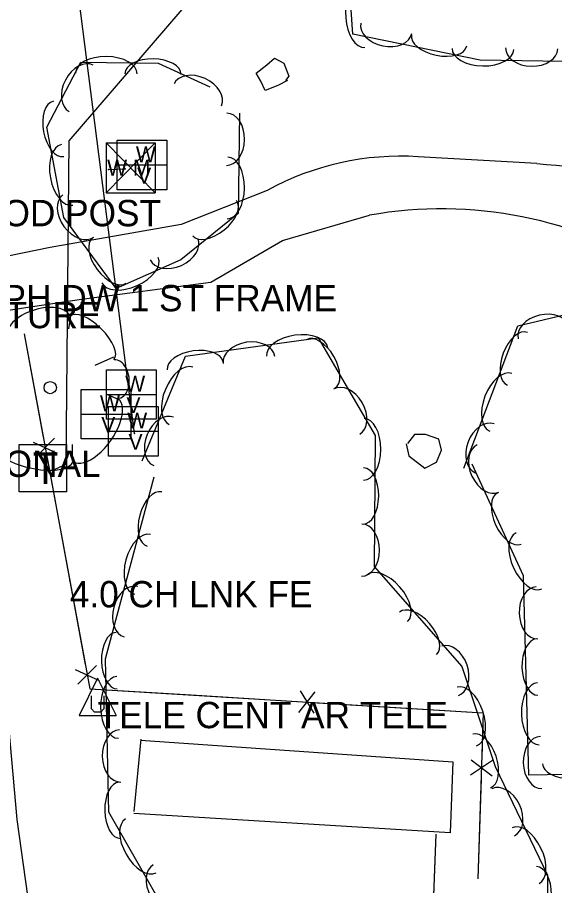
# Model space of a CAD drawing. Extents: x 954793 to 988390, y 1867850 to 1924428.
# Drawn here: x 961113.6 to 961215.7, y 1902750.2 to 1902915.2 of the extents above; entities that cross this region are included whole.
import ezdxf

# ---------------------------------------------------------------- set-up
doc = ezdxf.new("R2010")
doc.units = 0
for name, color, linetype in [('S_DITCHLINE', 7, 'Continuous'), ('S_DRIVEWAY', 7, 'Continuous'), ('S_FENCE', 7, 'Continuous'), ('S_FIBER_OPTIC_CABLE', 7, 'Continuous'), ('S_MAILBOX_ANNOT', 7, 'Continuous'), ('S_MISC_STRUCTURES', 7, 'Continuous'), ('S_MSC_PT_SYM', 7, 'Continuous'), ('S_SIGN_ANNOT', 7, 'Continuous'), ('S_SURVEY_TEXT_ANNOT', 7, 'Continuous'), ('S_TELEPHONE_UTILITIES', 7, 'Continuous'), ('S_TREE', 7, 'Continuous'), ('S_UNDERGROUND_CABLE', 7, 'Continuous'), ('S_UTILITY_POLE_ANNOT', 7, 'Continuous'), ('S_UTL_PT_SYM', 7, 'Continuous'), ('S_WATER_UTILITIES', 7, 'Continuous')]:
    doc.layers.add(name, color=color, linetype=linetype)

msp = doc.modelspace()

# ---------------------------------------------------------------- linework, layer by layer
at = {"layer": 'S_DITCHLINE'}
msp.add_lwpolyline([(961121.67, 1902704.69), (961119.65, 1902719.22), (961117.64, 1902733.76), (961115.62, 1902748.29), (961113.6, 1902762.82), (961112.07, 1902779.92), (961110.54, 1902797.02), (961106.88, 1902815.79), (961103.23, 1902834.56)], dxfattribs=at)
at = {"layer": 'S_DRIVEWAY'}
for points in [[(961212.3, 1902887.4), (961189.79, 1902888.69)], [(961161.1, 1902882.3), (961144.73, 1902875.8), (961119.86, 1902871.47), (961104.07, 1902868.23), (961091.65, 1902868.92)], [(961094.17, 1902855.11), (961097.97, 1902857.45), (961125.37, 1902861.56), (961150.39, 1902864.88), (961164, 1902872.75), (961180.5, 1902877.57)]]:
    msp.add_lwpolyline(points, dxfattribs=at)
for centre, major_axis, ratio, start_param, end_param in [((961231.46, 1903071.44), (156.21, 99.63), 0.997931, 4.041869, 4.36343), ((961186.48, 1902836.17), (-52.64, -3.99), 0.996719, 4.574219, 5.138416), ((961194.24, 1902800.64), (13.9, 76.9), 0.999992, 5.891588, 6.638799)]:
    msp.add_ellipse(centre, major_axis=major_axis, ratio=ratio, start_param=start_param, end_param=end_param, dxfattribs=at)
at = {"layer": 'S_FENCE'}
for p, q in [((961120.69, 1902835.23), (961117.19, 1902831.69)), ((961116.67, 1902834.5), (961121.21, 1902832.41)), ((961128.66, 1902792.03), (961125.15, 1902788.49)), ((961124.63, 1902791.31), (961129.17, 1902789.22)), ((961167.09, 1902783.16), (961170.19, 1902787.06)), ((961167.33, 1902787.24), (961169.95, 1902782.98)), ((961203.89, 1902773.99), (961199.71, 1902771.25)), ((961199.8, 1902774.12), (961203.8, 1902771.12))]:
    msp.add_line(p, q, dxfattribs=at)
for points in [[(961114.95, 1902855.06), (961118.57, 1902835.42)], [(961114.95, 1902855.06), (961127.39, 1902787.65), (961202.14, 1902783.05), (961201.11, 1902751.54)], [(961119.3, 1902831.5), (961122.92, 1902811.86)], [(961122.92, 1902811.86), (961126.54, 1902792.23)], [(961127.27, 1902788.3), (961127.39, 1902787.65), (961146.68, 1902786.46)], [(961146.68, 1902786.46), (961166.64, 1902785.23)], [(961170.64, 1902784.99), (961190.6, 1902783.76)], [(961190.6, 1902783.76), (961202.14, 1902783.05), (961201.86, 1902774.62)], [(961201.73, 1902770.62), (961201.11, 1902751.54)], [(961193.13, 1902760.02), (961191.35, 1902713.58)], [(961193.13, 1902760.02), (961192.36, 1902740.04)]]:
    msp.add_lwpolyline(points, dxfattribs=at)
at = {"layer": 'S_FIBER_OPTIC_CABLE'}
for p, q in [((961123.47, 1902891.73), (961157.73, 1902931.5)), ((961122.92, 1902830.3), (961123.47, 1902891.73)), ((961120.36, 1902829.17), (961122.92, 1902830.3))]:
    msp.add_line(p, q, dxfattribs=at)
at = {"layer": 'S_MISC_STRUCTURES'}
for points in [[(961164.97, 1902903.19), (961163.1, 1902902.22), (961160.72, 1902901.26), (961159.87, 1902903.04), (961159.02, 1902904.54), (961160.99, 1902906.14), (961162.47, 1902907.42), (961164.26, 1902906.48), (961165.18, 1902903.96), (961164.54, 1902903.17)], [(961187.47, 1902834.18), (961188.02, 1902831.88), (961191.06, 1902829.54), (961193.25, 1902830.68), (961194.2, 1902832.94), (961193.69, 1902835.05), (961191.14, 1902835.91), (961189.08, 1902835.92), (961187.72, 1902834.24)], [(961137.12, 1902778.09), (961135.73, 1902764.31)], [(961137.04, 1902777.9), (961196.32, 1902773.73), (961195.83, 1902760.3), (961135.74, 1902763.94)]]:
    msp.add_lwpolyline(points, dxfattribs=at)
at = {"layer": 'S_MSC_PT_SYM'}
msp.add_lwpolyline([(961123.6, 1902808.1), (961123.6, 1902808.15), (961123.6, 1902808.1), (961123.55, 1902808.1), (961123.6, 1902808.1), (961123.6, 1902808.05), (961123.6, 1902808.1), (961123.65, 1902808.1)], dxfattribs=at)
at = {"layer": 'S_TELEPHONE_UTILITIES'}
msp.add_lwpolyline([(961113.98, 1902825.05), (961113.98, 1902834.05), (961122.98, 1902834.05), (961122.98, 1902825.05)], close=True, dxfattribs=at)
at = {"layer": 'S_TREE'}
for p, q in [((961123.79, 1902858.84), (961123.33, 1902856.02)), ((961131.87, 1902850.61), (961128.38, 1902849.03)), ((961133.09, 1902842.46), (961130.71, 1902843.55)), ((961124.13, 1902830.86), (961124.13, 1902834.05))]:
    msp.add_line(p, q, dxfattribs=at)
for points in [[(961183.9, 1902935.37), (961213.59, 1902935.08), (961251.85, 1902934.75), (961287.23, 1902934.44), (961319.24, 1902929.42), (961339.5, 1902916.72), (961348, 1902878.82), (961348.06, 1902860.84), (961327.02, 1902859.93), (961309.93, 1902880.86), (961292.81, 1902901.66), (961256.27, 1902911.08), (961225.36, 1902906.65), (961201.51, 1902907.04), (961177.33, 1902911.94), (961175.76, 1902935.13), (961182.67, 1902936.84)], [(961155.83, 1902896.94), (961155.6, 1902877.93), (961144.69, 1902869.11), (961132.43, 1902863.66), (961122.45, 1902877.16), (961119.25, 1902894.27), (961125.69, 1902906.67), (961140.41, 1902906.48), (961150.22, 1902901.99)], [(961198.42, 1902829.51), (961208.72, 1902856.57), (961225.24, 1902860.5), (961239.87, 1902853.48), (961245, 1902838.71), (961241.3, 1902823.83), (961233.61, 1902814.55), (961233.52, 1902801.04), (961237.43, 1902789.7), (961235.16, 1902771.7), (961210.81, 1902771.23), (961209.77, 1902809.1), (961200.04, 1902830.28)], [(961137.34, 1902830.94), (961145.55, 1902850.81), (961170.8, 1902854.29), (961181.58, 1902835.72), (961181.39, 1902810.87), (961198.06, 1902791.87), (961204.39, 1902772.87), (961214.34, 1902752.22), (961214.24, 1902726.41), (961197.08, 1902710.32), (961170.72, 1902707.28), (961147.26, 1902735.69), (961131.02, 1902764.22), (961130.37, 1902793.33), (961139.64, 1902827.91)]]:
    msp.add_lwpolyline(points, dxfattribs=at)
msp.add_circle((961119.89, 1902844.83), 1.16, dxfattribs=at)
for centre, major_axis, ratio, start_param, end_param in [((961179.23, 1902915.31), (0.4, -5.86), 0.55008, 3.141593, 6.283185), ((961183.71, 1902913.08), (4.86, -0.98), 0.685311, 3.141593, 6.283185), ((961193.76, 1902910.78), (5.24, -1.06), 0.540699, 3.141593, 6.283185), ((961202.07, 1902909.16), (5.87, -0.1), 0.55008, 3.141593, 6.283185), ((961211.33, 1902909.26), (4.95, -0.08), 0.685311, 3.141593, 6.283185), ((961130.53, 1902904.49), (-5.87, 0.08), 0.55008, 3.141593, 6.283185), ((961139.4, 1902904.38), (-5.35, 0.07), 0.540699, 3.141593, 6.283185), ((961125.78, 1902901.68), (-2.28, -4.4), 0.685311, 3.141593, 6.283185), ((961147.89, 1902900.44), (-4.5, 2.06), 0.685311, 3.141593, 6.283185), ((961121.46, 1902893.96), (0.98, -5.25), 0.540699, 3.141593, 6.283185), ((961153.39, 1902892.01), (0.06, 4.96), 0.685311, 3.141593, 6.283185), ((961123.1, 1902885.24), (1.08, -5.77), 0.55008, 3.141593, 6.283185), ((961153.54, 1902882.75), (0.07, 5.87), 0.55008, 3.141593, 6.283185), ((961125.22, 1902877.43), (2.94, -3.99), 0.685311, 3.141593, 6.283185), ((961151.1, 1902877.02), (4.16, 3.36), 0.540699, 3.141593, 6.283185), ((961131.13, 1902868.98), (3.18, -4.3), 0.540699, 3.141593, 6.283185), ((961143.41, 1902871.15), (4.53, 2.02), 0.685311, 3.141593, 6.283185), ((961135.05, 1902867.15), (5.36, 2.39), 0.55008, 3.141593, 6.283185), ((961117.69, 1902856.35), (5.96, 1.97), 0.529943, 0, 3.141593), ((961127.84, 1902854.28), (4.14, -4.1), 0.420543, 6.283185, 9.424777), ((961213.58, 1902855.28), (-4.82, -1.15), 0.685311, 3.141593, 6.283185), ((961166.79, 1902851.59), (-5.81, -0.8), 0.55008, 3.141593, 6.283185), ((961171.24, 1902849.32), (-2.68, 4.62), 0.540699, 3.141593, 6.283185), ((961208.61, 1902850.33), (-1.9, -5), 0.540699, 3.141593, 6.283185), ((961157.65, 1902850.07), (-4.91, -0.68), 0.685311, 3.141593, 6.283185), ((961147.41, 1902848.93), (-5.3, -0.73), 0.540699, 3.141593, 6.283185), ((961132.51, 1902846.47), (0.5, -3.62), 0.646762, 0, 3.141593), ((961144.73, 1902843.27), (-2.24, -5.42), 0.55008, 3.141593, 6.283185), ((961205.46, 1902842.04), (-2.09, -5.48), 0.55008, 3.141593, 6.283185), ((961176.18, 1902840.27), (-2.49, 4.29), 0.685311, 3.141593, 6.283185), ((961128.55, 1902836.76), (-4.24, -5.98), 0.471018, 0, 3.141593), ((961141.43, 1902834.61), (-1.89, -4.58), 0.685311, 3.141593, 6.283185), ((961179.44, 1902833.12), (0.04, 5.87), 0.55008, 3.141593, 6.283185), ((961202.41, 1902833.3), (-1.76, -4.63), 0.685311, 3.141593, 6.283185), ((961116.74, 1902832.63), (7.54, -1.68), 0.405113, 3.141593, 6.283186), ((961203.04, 1902829.46), (2.07, -4.5), 0.685311, 3.141593, 6.283185), ((961179.37, 1902824.26), (0.04, 5.35), 0.540699, 3.141593, 6.283185), ((961139.67, 1902819.85), (-1.38, -5.16), 0.540699, 3.141593, 6.283185), ((961207.1, 1902819.99), (2.23, -4.86), 0.540699, 3.141593, 6.283185), ((961179.03, 1902813.96), (0.04, 4.96), 0.685311, 3.141593, 6.283185), ((961137.38, 1902811.28), (-1.52, -5.67), 0.55008, 3.141593, 6.283185), ((961210.8, 1902811.93), (2.45, -5.33), 0.55008, 3.141593, 6.283185), ((961183.88, 1902804.82), (-3.87, 4.41), 0.55008, 3.141593, 6.283185), ((961135.23, 1902802.27), (-1.28, -4.79), 0.685311, 3.141593, 6.283185), ((961212.34, 1902802.05), (0.14, -4.95), 0.685311, 3.141593, 6.283185), ((961189.73, 1902798.15), (-3.53, 4.02), 0.540699, 3.141593, 6.283185), ((961132.5, 1902792.97), (0.12, -5.35), 0.540699, 3.141593, 6.283185), ((961212.37, 1902791.75), (0.15, -5.34), 0.540699, 3.141593, 6.283185), ((961195.83, 1902791.04), (-1.57, 4.7), 0.685311, 3.141593, 6.283185), ((961132.69, 1902784.11), (0.13, -5.87), 0.55008, 3.141593, 6.283185), ((961199, 1902782.34), (-1.85, 5.57), 0.55008, 3.141593, 6.283185), ((961212.61, 1902782.89), (0.16, -5.87), 0.55008, 3.141593, 6.283185), ((961133.16, 1902774.86), (0.11, -4.95), 0.685311, 3.141593, 6.283185), ((961201.81, 1902773.92), (-1.69, 5.07), 0.540699, 3.141593, 6.283185), ((961213.12, 1902773.64), (0.14, -4.95), 0.685311, 3.141593, 6.283185), ((961218.72, 1902773.51), (5.35, 0.1), 0.540699, 3.141593, 6.283185), ((961133.13, 1902764.55), (0.12, -5.35), 0.540699, 3.141593, 6.283185), ((961205.93, 1902764.19), (-2.15, 4.46), 0.685311, 3.141593, 6.283185), ((961137.1, 1902757.81), (2.9, -5.1), 0.55008, 3.141593, 6.283185), ((961210.18, 1902755.96), (-2.55, 5.29), 0.55008, 3.141593, 6.283185), ((961141.91, 1902749.89), (2.45, -4.31), 0.685311, 3.141593, 6.283185), ((961212.2, 1902748.54), (0.02, 5.35), 0.540699, 3.141593, 6.283185)]:
    msp.add_ellipse(centre, major_axis=major_axis, ratio=ratio, start_param=start_param, end_param=end_param, dxfattribs=at)
at = {"layer": 'S_UNDERGROUND_CABLE'}
for p, q in [((961128.89, 1902789.68), (961125.36, 1902782.59)), ((961128.89, 1902789.68), (961132.38, 1902782.59)), ((961127.69, 1902783.83), (961127.69, 1902786.27)), ((961130.05, 1902786.27), (961130.05, 1902783.83)), ((961128.31, 1902783.17), (961127.69, 1902783.83)), ((961130.05, 1902783.83), (961129.51, 1902783.17)), ((961125.36, 1902782.59), (961132.38, 1902782.59)), ((961129.51, 1902783.17), (961128.31, 1902783.17))]:
    msp.add_line(p, q, dxfattribs=at)
at = {"layer": 'S_UTL_PT_SYM'}
for points in [[(961123.47, 1902891.73), (961123.47, 1902891.78), (961123.47, 1902891.73), (961123.42, 1902891.73), (961123.47, 1902891.73), (961123.47, 1902891.68), (961123.47, 1902891.73), (961123.52, 1902891.73)], [(961130.95, 1902886.23), (961130.95, 1902886.28), (961130.95, 1902886.23), (961130.9, 1902886.23), (961130.95, 1902886.23), (961130.95, 1902886.18), (961130.95, 1902886.23), (961131, 1902886.23)], [(961134.11, 1902886.37), (961134.11, 1902886.42), (961134.11, 1902886.37), (961134.06, 1902886.37), (961134.11, 1902886.37), (961134.11, 1902886.32), (961134.11, 1902886.37), (961134.16, 1902886.37)], [(961135.91, 1902836.09), (961135.91, 1902836.14), (961135.91, 1902836.09), (961135.86, 1902836.09), (961135.91, 1902836.09), (961135.91, 1902836.04), (961135.91, 1902836.09), (961135.96, 1902836.09)], [(961122.92, 1902830.3), (961122.92, 1902830.35), (961122.92, 1902830.3), (961122.87, 1902830.3), (961122.92, 1902830.3), (961122.92, 1902830.25), (961122.92, 1902830.3), (961122.97, 1902830.3)], [(961120.36, 1902829.17), (961120.36, 1902829.22), (961120.36, 1902829.17), (961120.31, 1902829.17), (961120.36, 1902829.17), (961120.36, 1902829.12), (961120.36, 1902829.17), (961120.41, 1902829.17)]]:
    msp.add_lwpolyline(points, dxfattribs=at)
at = {"layer": 'S_WATER_UTILITIES'}
for p, q in [((961135.91, 1902836.09), (961124.31, 1902926.65)), ((961130.48, 1902891.34), (961139.82, 1902891.34)), ((961130.48, 1902891.34), (961130.48, 1902881.85)), ((961130.48, 1902891.34), (961139.82, 1902881.85)), ((961139.82, 1902891.34), (961130.48, 1902881.85)), ((961132.6, 1902891.8), (961142.02, 1902891.8)), ((961132.6, 1902882.39), (961132.6, 1902891.8)), ((961139.82, 1902891.34), (961139.82, 1902881.85)), ((961142.02, 1902891.8), (961142.02, 1902882.39)), ((961130.95, 1902886.23), (961134.11, 1902886.37)), ((961132.6, 1902887.12), (961142.02, 1902887.12)), ((961130.48, 1902881.85), (961139.82, 1902881.85)), ((961142.02, 1902882.39), (961132.6, 1902882.39)), ((961130.57, 1902848.24), (961139.99, 1902848.24)), ((961130.57, 1902838.82), (961130.57, 1902848.24)), ((961139.99, 1902848.24), (961139.99, 1902838.82)), ((961125.78, 1902844.5), (961135.2, 1902844.5)), ((961125.78, 1902835.08), (961125.78, 1902844.5)), ((961130.57, 1902843.55), (961139.99, 1902843.55)), ((961135.2, 1902844.5), (961135.2, 1902835.08)), ((961130.96, 1902841.24), (961140.38, 1902841.24)), ((961130.96, 1902831.82), (961130.96, 1902841.24)), ((961140.38, 1902841.24), (961140.38, 1902831.82)), ((961125.78, 1902839.81), (961135.2, 1902839.81)), ((961139.99, 1902838.82), (961130.57, 1902838.82)), ((961130.96, 1902836.55), (961140.38, 1902836.55)), ((961135.2, 1902835.08), (961125.78, 1902835.08)), ((961140.38, 1902831.82), (961130.96, 1902831.82))]:
    msp.add_line(p, q, dxfattribs=at)

# ---------------------------------------------------------------- texts
at = {"layer": 'S_MAILBOX_ANNOT'}
msp.add_text('WOOD POST', height=5, dxfattribs=at).set_placement((961099.32, 1902875.48))
at = {"layer": 'S_SIGN_ANNOT'}
msp.add_text('7.2 M/P/L USED FURNITURE', height=5, dxfattribs=at).set_placement((961040.06, 1902856.12))
at = {"layer": 'S_SURVEY_TEXT_ANNOT'}
for s, p in [('ASPH DW 1 ST FRAME', (961101.91, 1902859.33)), ('4.0 CH LNK FE', (961123.6, 1902803.1))]:
    msp.add_text(s, height=5, dxfattribs=at).set_placement(p)
at = {"layer": 'S_TELEPHONE_UTILITIES'}
msp.add_text('T', height=6, rotation=360, dxfattribs=at).set_placement((961116.54, 1902826.55))
at = {"layer": 'S_UTILITY_POLE_ANNOT'}
for s, p in [('WATER KIMZEY REGIONAL', (961042.16, 1902827.87)), ('TELE CENT AR TELE', (961128.89, 1902780.15))]:
    msp.add_text(s, height=5, dxfattribs=at).set_placement(p)
at = {"layer": 'S_WATER_UTILITIES'}
for s, p in [('W', (961136.15, 1902887.65)), ('W M', (961130.69, 1902885.11)), ('V', (961136.39, 1902883.58)), ('W', (961134.12, 1902844.08)), ('W', (961129.33, 1902840.34)), ('V', (961134.36, 1902840.02)), ('W', (961134.51, 1902837.08)), ('V', (961129.57, 1902836.28)), ('V', (961134.75, 1902833.02))]:
    msp.add_text(s, height=3, rotation=360, dxfattribs=at).set_placement(p)

doc.saveas('drawing.dxf')
